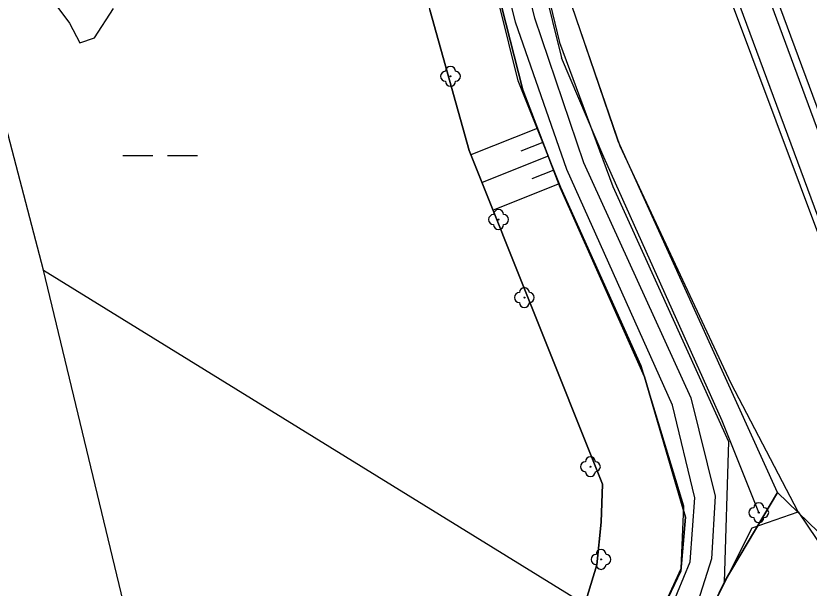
# Model space of a CAD drawing. Extents: x -574342 to -507939, y -1144044 to -1123894.
# Drawn here: x -508399.5 to -508319.8, y -1143431.6 to -1143374.1 of the extents above; entities that cross this region are included whole.
import ezdxf

# ---------------------------------------------------------------- set-up
doc = ezdxf.new("R2010")
doc.units = 0
for name, color, linetype in [('01_PARCELY_NAVRH_PC', 7, 'Continuous'), ('01_PARCELY_NAVRH_VHO', 7, 'Continuous'), ('01_PARCELY_NAVRH_ZPF', 7, 'Continuous'), ('01_PARCELY_NAVRH_ŽP', 7, 'Continuous'), ('05_VHO_V_NÁDRŽ_STAV', 7, 'Continuous'), ('05_VHO_V_TOK_STAV', 7, 'Continuous'), ('42', 7, 'Continuous'), ('43', 7, 'Continuous'), ('51', 7, 'Continuous'), ('54', 7, 'Continuous'), ('55', 7, 'Continuous'), ('60', 7, 'Continuous'), ('61', 7, 'Continuous'), ('cesty', 7, 'Continuous'), ('VRST VEDL', 7, 'Continuous')]:
    doc.layers.add(name, color=color, linetype=linetype)

msp = doc.modelspace()

# ---------------------------------------------------------------- linework, layer by layer
at = {"layer": '01_PARCELY_NAVRH_PC'}
msp.add_lwpolyline([(-508258.82, -1143456.75), (-508307.08, -1143410.68), (-508311.31, -1143403.9), (-508344.65, -1143314.04), (-508367.51, -1143303.79), (-508380.03, -1143289.33), (-508388.43, -1143262.01), (-508387.45, -1143257.24), (-508381.42, -1143253.61), (-508401.25, -1143255.47), (-508393.61, -1143260.11), (-508380.74, -1143302.76), (-508356.16, -1143314.16), (-508344.92, -1143326.36), (-508313.43, -1143410.52), (-508253.01, -1143468.5)], dxfattribs=at)
msp.add_lwpolyline([(-508397.53, -1143325.93), (-508394.5, -1143317.14), (-508377.05, -1143323.29), (-508363.05, -1143330.55), (-508352.96, -1143343.32), (-508344.87, -1143376.79), (-508339.52, -1143391.27), (-508327.86, -1143416.88), (-508328.32, -1143431.04), (-508330.46, -1143435.46), (-508335.26, -1143435.36), (-508332.66, -1143429.91), (-508332.21, -1143424.5), (-508336.31, -1143410.38), (-508344.81, -1143391.35), (-508348.55, -1143381.54), (-508357.56, -1143346.15), (-508363.15, -1143337.53), (-508370.86, -1143331.67), (-508380.92, -1143326.77), (-508388.37, -1143325.84)], close=True, dxfattribs=at)
at = {"layer": '01_PARCELY_NAVRH_VHO'}
msp.add_lwpolyline([(-508357.56, -1143346.15), (-508348.55, -1143381.54), (-508344.81, -1143391.35), (-508336.31, -1143410.38), (-508332.21, -1143424.5), (-508332.66, -1143429.91), (-508335.26, -1143435.36), (-508338.77, -1143439.04), (-508349.31, -1143439.84), (-508360.62, -1143444.62), (-508364.09, -1143448.52), (-508366.9, -1143457.4), (-508369.07, -1143476.28), (-508375.66, -1143485.8), (-508391.38, -1143484.87), (-508409.7, -1143432.51), (-508425.23, -1143400.39), (-508448.26, -1143343.08)], dxfattribs=at)
at = {"layer": '01_PARCELY_NAVRH_ZPF'}
msp.add_lwpolyline([(-508263.293, -1143480.706), (-508286.971, -1143456.793), (-508322.95, -1143422.01), (-508338.96, -1143386.69), (-508345.08, -1143368.8), (-508351.18, -1143342.58), (-508355.53, -1143335.68), (-508361.58, -1143328.14), (-508368.91, -1143322.84), (-508376.72, -1143318.72), (-508388.31, -1143315.9), (-508393.87, -1143311.09), (-508396.73, -1143306.67), (-508414.23, -1143256.72), (-508401.25, -1143255.47), (-508393.61, -1143260.11), (-508380.74, -1143302.76), (-508356.16, -1143314.16), (-508344.92, -1143326.36), (-508313.43, -1143410.52), (-508253.01, -1143468.5)], dxfattribs=at)
at = {"layer": '01_PARCELY_NAVRH_ŽP'}
msp.add_lwpolyline([(-508352.96, -1143343.32), (-508344.87, -1143376.79), (-508339.52, -1143391.27), (-508327.86, -1143416.88), (-508328.32, -1143431.04), (-508322.95, -1143422.01), (-508338.96, -1143386.69), (-508345.08, -1143368.8)], dxfattribs=at)
msp.add_lwpolyline([(-508232.08, -1143502.48), (-508231.49, -1143499.4), (-508224.57, -1143486.6), (-508217.64, -1143479.47), (-508231.717, -1143482.485), (-508255.459, -1143483.778), (-508263.293, -1143480.706), (-508286.971, -1143456.793), (-508322.95, -1143422.01), (-508328.32, -1143431.04), (-508330.46, -1143435.46), (-508335.26, -1143435.36), (-508338.77, -1143439.04), (-508332.96, -1143441.42), (-508301.08, -1143471.09), (-508290.55, -1143480.96), (-508274.3, -1143497.74), (-508267.96, -1143502.23), (-508258.85, -1143504.04)], close=True, dxfattribs=at)
at = {"layer": '05_VHO_V_NÁDRŽ_STAV'}
msp.add_lwpolyline([(-508357.9, -1143373.51), (-508353.94, -1143387.64), (-508340.54, -1143421.17), (-508340.68, -1143425.01), (-508341.1, -1143429.29), (-508342.32, -1143433.24), (-508350.31, -1143434.83), (-508361.55, -1143439.67), (-508362.14, -1143440.03), (-508365.64, -1143442.41), (-508369.55, -1143448.28), (-508372.21, -1143456.92), (-508376.84, -1143473.93), (-508378.326, -1143474.328), (-508378.536, -1143475.372), (-508379.64, -1143474.59), (-508385.17, -1143472.92), (-508390.39, -1143460.11), (-508397.71, -1143443.33), (-508407.31, -1143425.12), (-508421.04, -1143398.5), (-508435.23, -1143353.37)], dxfattribs=at)
at = {"layer": '05_VHO_V_TOK_STAV'}
for points in [[(-508326.924, -1143806.075), (-508378.536, -1143475.372), (-508396.743, -1143399.678), (-508414.306, -1143332.655)], [(-508396.743, -1143399.678), (-508342.32, -1143433.24), (-508326.66, -1143441.61), (-508317.28, -1143450.6), (-508311.23, -1143458.42), (-508301.61, -1143458.84), (-508294.15, -1143464.33), (-508282.78, -1143477.96), (-508275.49, -1143485.45)]]:
    msp.add_lwpolyline(points, dxfattribs=at)
at = {"layer": '42'}
for points in [[(-508320.88, -1143423.96), (-508327.62, -1143411.06), (-508338.78, -1143387.2), (-508344.67, -1143370.01), (-508350.79, -1143346.58), (-508354.96, -1143336.71), (-508361.36, -1143329.02), (-508368.91, -1143322.84), (-508376.72, -1143318.72), (-508388.31, -1143315.9), (-508393.87, -1143311.09), (-508396.73, -1143306.67), (-508407.7, -1143271.35), (-508414.18, -1143248.41), (-508420.68, -1143216.75), (-508423.64, -1143189.02), (-508427.95, -1143159.6), (-508434.68, -1143117.69), (-508439.72, -1143092.94), (-508444.13, -1143060.48), (-508445.89, -1143059.01)], [(-508320.88, -1143423.96), (-508327.62, -1143411.06), (-508338.78, -1143387.2), (-508344.67, -1143370.01), (-508350.79, -1143346.58), (-508354.96, -1143336.71), (-508361.36, -1143329.02), (-508368.91, -1143322.84), (-508376.72, -1143318.72), (-508388.31, -1143315.9), (-508393.87, -1143311.09), (-508396.73, -1143306.67), (-508407.7, -1143271.35), (-508414.18, -1143248.41), (-508420.68, -1143216.75), (-508423.64, -1143189.02), (-508427.95, -1143159.6), (-508434.68, -1143117.69), (-508439.72, -1143092.94), (-508444.13, -1143060.48), (-508445.89, -1143059.01)], [(-508329.16, -1143443.58), (-508331.48, -1143437.51), (-508325.49, -1143425.57), (-508320.88, -1143423.96)], [(-508329.16, -1143443.58), (-508331.48, -1143437.51), (-508325.49, -1143425.57), (-508320.88, -1143423.96)], [(-508320.88, -1143423.96), (-508311.7, -1143437.57), (-508300.29, -1143448.79), (-508289.86, -1143459.52), (-508279.53, -1143471.34), (-508268.91, -1143478.45), (-508254.17, -1143483.51), (-508234.28, -1143482.96), (-508217.64, -1143479.47), (-508190.41, -1143474.75), (-508175.01, -1143473.33), (-508165.89, -1143477.44), (-508150.38, -1143488.75), (-508142.46, -1143492.64), (-508131.47, -1143494.68), (-508118.64, -1143492.98), (-508105.42, -1143486.61), (-508088.97, -1143477.69), (-508069.96, -1143471.57), (-508048.95, -1143467.47), (-508038.6, -1143471.21)], [(-508320.88, -1143423.96), (-508311.7, -1143437.57), (-508300.29, -1143448.79), (-508289.86, -1143459.52), (-508279.53, -1143471.34), (-508268.91, -1143478.45), (-508254.17, -1143483.51), (-508234.28, -1143482.96), (-508217.64, -1143479.47), (-508190.41, -1143474.75), (-508175.01, -1143473.33), (-508165.89, -1143477.44), (-508150.38, -1143488.75), (-508142.46, -1143492.64), (-508131.47, -1143494.68), (-508118.64, -1143492.98), (-508105.42, -1143486.61), (-508088.97, -1143477.69), (-508069.96, -1143471.57), (-508048.95, -1143467.47), (-508038.6, -1143471.21)]]:
    msp.add_lwpolyline(points, dxfattribs=at)
at = {"layer": '43'}
for p, q in [((-508388.778, -1143388.148), (-508385.778, -1143388.148)), ((-508384.278, -1143388.148), (-508381.278, -1143388.148))]:
    msp.add_line(p, q, dxfattribs=at)
at = {"layer": '51'}
for points in [[(-508340.68, -1143425.01), (-508340.54, -1143421.17), (-508353.94, -1143387.64), (-508357.9, -1143373.51), (-508360.75, -1143347.81), (-508362.9, -1143341.9), (-508365.54, -1143338.18), (-508371.85, -1143333.32), (-508381.94, -1143328.58), (-508388.18, -1143328.1), (-508396.85, -1143328.19), (-508405, -1143329.35), (-508412.37, -1143331.74)], [(-508340.68, -1143425.01), (-508340.54, -1143421.17), (-508353.94, -1143387.64), (-508357.9, -1143373.51), (-508360.75, -1143347.81), (-508362.9, -1143341.9), (-508365.54, -1143338.18), (-508371.85, -1143333.32), (-508381.94, -1143328.58), (-508388.18, -1143328.1), (-508396.85, -1143328.19), (-508405, -1143329.35), (-508412.37, -1143331.74)], [(-508376.84, -1143473.93), (-508372.21, -1143456.92), (-508369.55, -1143448.28), (-508365.64, -1143442.41), (-508361.55, -1143439.67), (-508350.31, -1143434.83), (-508342.32, -1143433.24), (-508341.1, -1143429.29), (-508340.68, -1143425.01)], [(-508376.84, -1143473.93), (-508372.21, -1143456.92), (-508369.55, -1143448.28), (-508365.64, -1143442.41), (-508361.55, -1143439.67), (-508350.31, -1143434.83), (-508342.32, -1143433.24), (-508341.1, -1143429.29), (-508340.68, -1143425.01)]]:
    msp.add_lwpolyline(points, dxfattribs=at)
at = {"layer": '54'}
for centre in [(-508355.83, -1143380.18), (-508351, -1143394.58), (-508348.4, -1143402.42), (-508341.76, -1143419.42), (-508324.83, -1143424.04), (-508340.69, -1143428.74)]:
    msp.add_circle(centre, 0.05, dxfattribs=at)
for centre, start, end in [((-508355.83, -1143379.68), 0, 180), ((-508356.33, -1143380.18), 90, 270), ((-508355.33, -1143380.18), 270, 90), ((-508355.83, -1143380.68), 180, 0), ((-508351, -1143394.08), 0, 180), ((-508351.5, -1143394.58), 90, 270), ((-508350.5, -1143394.58), 270, 90), ((-508351, -1143395.08), 180, 0), ((-508348.4, -1143401.92), 0, 180), ((-508348.9, -1143402.42), 90, 270), ((-508347.9, -1143402.42), 270, 90), ((-508348.4, -1143402.92), 180, 0), ((-508341.76, -1143418.92), 0, 180), ((-508342.26, -1143419.42), 90, 270), ((-508341.26, -1143419.42), 270, 90), ((-508341.76, -1143419.92), 180, 0), ((-508324.83, -1143423.54), 0, 180), ((-508325.33, -1143424.04), 90, 270), ((-508324.33, -1143424.04), 270, 90), ((-508324.83, -1143424.54), 180, 0), ((-508340.69, -1143428.24), 0, 180), ((-508341.19, -1143428.74), 90, 270), ((-508340.19, -1143428.74), 270, 90), ((-508340.69, -1143429.24), 180, 0)]:
    msp.add_arc(centre, 0.5, start, end, dxfattribs=at)
at = {"layer": '55'}
for points in [[(-508399.15, -1143318.4), (-508387.42, -1143320.82), (-508372.09, -1143324.77), (-508360.95, -1143333.07), (-508355.89, -1143338.48), (-508352.03, -1143348.55), (-508344.68, -1143378.31)], [(-508399.15, -1143318.4), (-508387.42, -1143320.82), (-508372.09, -1143324.77), (-508360.95, -1143333.07), (-508355.89, -1143338.48), (-508352.03, -1143348.55), (-508344.68, -1143378.31)], [(-508393.66, -1143322.44), (-508382.68, -1143323.47), (-508376.45, -1143325.15), (-508366.92, -1143330.67), (-508358.73, -1143338.39), (-508354.7, -1143345.72), (-508352.28, -1143354.77), (-508347.38, -1143374.29), (-508342.44, -1143388.83), (-508331.65, -1143412.49), (-508329.2, -1143422.38), (-508329.6, -1143428.67), (-508331.43, -1143434.48), (-508334.29, -1143439.6)], [(-508393.66, -1143322.44), (-508382.68, -1143323.47), (-508376.45, -1143325.15), (-508366.92, -1143330.67), (-508358.73, -1143338.39), (-508354.7, -1143345.72), (-508352.28, -1143354.77), (-508347.38, -1143374.29), (-508342.44, -1143388.83), (-508331.65, -1143412.49), (-508329.2, -1143422.38), (-508329.6, -1143428.67), (-508331.43, -1143434.48), (-508334.29, -1143439.6)], [(-508337.06, -1143438.28), (-508334.29, -1143435.16), (-508331.72, -1143428.98), (-508331.25, -1143422.55), (-508333.51, -1143413.22), (-508344.12, -1143389.56), (-508349.28, -1143374.75), (-508354.11, -1143355.29), (-508356.67, -1143346.4), (-508360.4, -1143339.71), (-508368.26, -1143332.28), (-508377.14, -1143327.32), (-508382.88, -1143325.62), (-508393.79, -1143324.58)], [(-508337.06, -1143438.28), (-508334.29, -1143435.16), (-508331.72, -1143428.98), (-508331.25, -1143422.55), (-508333.51, -1143413.22), (-508344.12, -1143389.56), (-508349.28, -1143374.75), (-508354.11, -1143355.29), (-508356.67, -1143346.4), (-508360.4, -1143339.71), (-508368.26, -1143332.28), (-508377.14, -1143327.32), (-508382.88, -1143325.62), (-508393.79, -1143324.58)], [(-508324.83, -1143424.04), (-508328.51, -1143414.82), (-508340.41, -1143388.32), (-508344.68, -1143378.31)], [(-508324.83, -1143424.04), (-508328.51, -1143414.82), (-508340.41, -1143388.32), (-508344.68, -1143378.31)]]:
    msp.add_lwpolyline(points, dxfattribs=at)
at = {"layer": '60'}
msp.add_lwpolyline([(-508338.69, -1143438.96), (-508335.26, -1143435.36), (-508332.63, -1143429.65), (-508332.36, -1143423.38), (-508336.66, -1143409.27), (-508344.75, -1143391.37), (-508349.01, -1143380.62), (-508357.57, -1143346.13), (-508363.29, -1143337.44), (-508371.02, -1143331.59), (-508380.92, -1143326.77), (-508388.37, -1143325.84)], dxfattribs=at)
msp.add_lwpolyline([(-508338.69, -1143438.96), (-508335.26, -1143435.36), (-508332.63, -1143429.65), (-508332.36, -1143423.38), (-508336.66, -1143409.27), (-508344.75, -1143391.37), (-508349.01, -1143380.62), (-508357.57, -1143346.13), (-508363.29, -1143337.44), (-508371.02, -1143331.59), (-508380.92, -1143326.77), (-508388.37, -1143325.84)], dxfattribs=at)
at = {"layer": '61'}
for p, q in [((-508347.105, -1143385.427), (-508353.769, -1143388.068)), ((-508347.105, -1143385.427), (-508353.769, -1143388.068)), ((-508346.552, -1143386.822), (-508348.77, -1143387.701)), ((-508346.552, -1143386.822), (-508348.77, -1143387.701)), ((-508346, -1143388.216), (-508352.656, -1143390.854)), ((-508346, -1143388.216), (-508352.656, -1143390.854)), ((-508345.447, -1143389.611), (-508347.662, -1143390.489)), ((-508345.447, -1143389.611), (-508347.662, -1143390.489)), ((-508344.894, -1143391.005), (-508351.542, -1143393.64)), ((-508344.894, -1143391.005), (-508351.542, -1143393.64))]:
    msp.add_line(p, q, dxfattribs=at)
at = {"layer": 'cesty'}
for p, q in [((-508312.697, -1143402.398), (-508340.475, -1143327.126)), ((-508315.511, -1143403.437), (-508343.29, -1143328.165))]:
    msp.add_line(p, q, dxfattribs=at)
at = {"layer": 'VRST VEDL'}
msp.add_lwpolyline([(-508395.607, -1143372.851), (-508394.14, -1143374.836), (-508393.118, -1143376.814), (-508391.64, -1143376.325), (-508389.706, -1143373.37)], dxfattribs=at)

doc.saveas('drawing.dxf')
